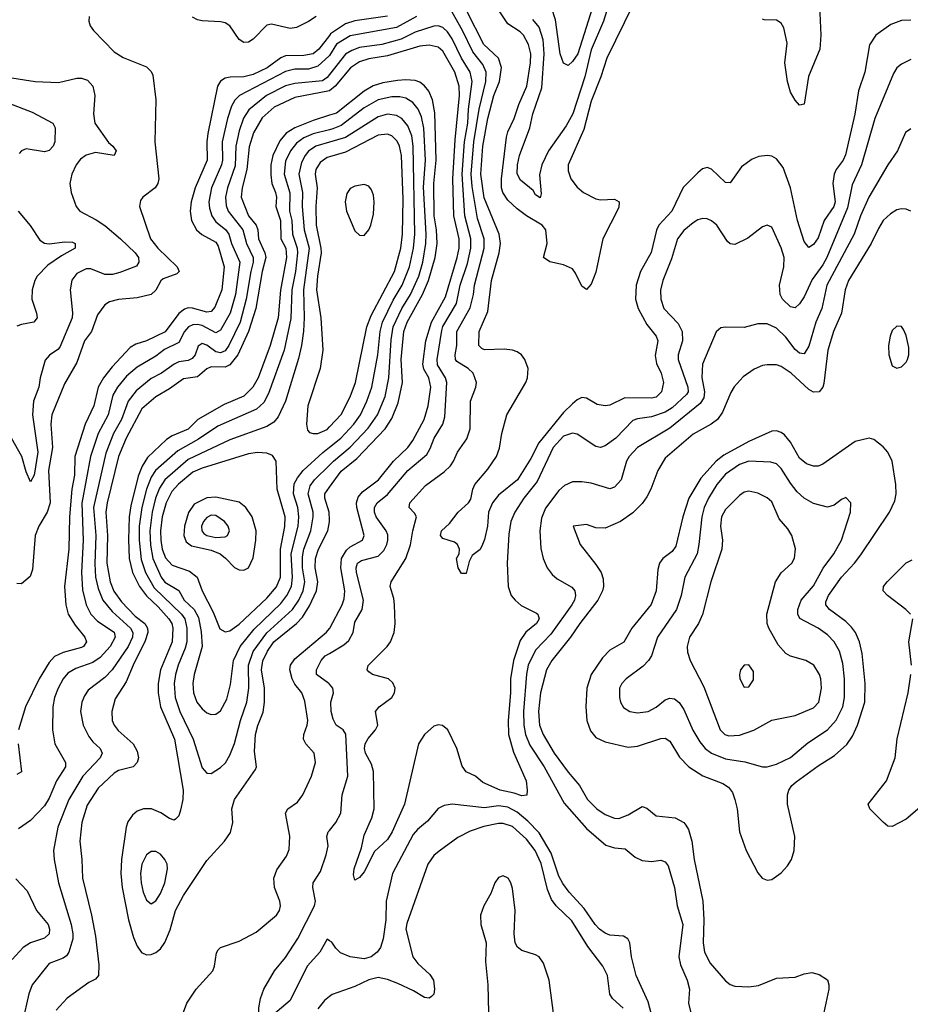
# Model space of a CAD drawing. Header units: inches. Extents: x 1649636 to 1815363, y 506543 to 641975.
# Tile 327 of 656: x 1698663 to 1702508, y 593905 to 598157. Entities that reach past the tile are written whole.
import ezdxf

# ---------------------------------------------------------------- set-up
doc = ezdxf.new("R2010")
doc.units = ezdxf.units.IN
doc.header["$MEASUREMENT"] = 0
doc.layers.add('B6599', color=7, linetype='Continuous')
doc.layers.add('B7509', color=7, linetype='Continuous')

msp = doc.modelspace()

# ---------------------------------------------------------------- linework, layer by layer
at = {"layer": 'B6599', "color": 5}
for points, elevation in [([(1698962.3, 598170), (1698961.1, 598150), (1698967, 598130), (1698981.3, 598110), (1699070, 598018.3), (1699110, 597993.6), (1699210, 597953.7), (1699230, 597933), (1699237.6, 597917.6), (1699250.2, 597810), (1699245.9, 597630), (1699262.7, 597470), (1699258.7, 597450), (1699247.2, 597430), (1699194.9, 597390), (1699183.8, 597376.2), (1699180.2, 597350), (1699227.3, 597210), (1699259.4, 597170), (1699343.2, 597090), (1699351.7, 597070), (1699340.5, 597059.5), (1699281.9, 597038.1), (1699271.5, 597028.5), (1699250, 596989), (1699230, 596969.9), (1699170, 596955.2), (1699090, 596949.2), (1699050, 596938), (1699030, 596925.8), (1698998.2, 596881.8), (1698973.1, 596810), (1698942.3, 596770), (1698910, 596677.2), (1698856, 596584), (1698802.1, 596450), (1698797.2, 596410), (1698804.8, 596310), (1698786.5, 596210), (1698793.6, 596070), (1698781.3, 596030), (1698745.3, 595970), (1698730.1, 595930.1), (1698718, 595782), (1698707.8, 595752.2), (1698670, 595720.5), (1698650, 595722)], 480), ([(1699942.7, 598170), (1699910, 598148.2), (1699857.1, 598122.9), (1699830, 598118.7), (1699750, 598136.7), (1699730, 598133.7), (1699670, 598072.5), (1699650, 598059.3), (1699630, 598058.8), (1699610, 598071.7), (1699570, 598129.9), (1699550, 598143.2), (1699530, 598147.9), (1699450, 598151.2), (1699430, 598155.9), (1699408.1, 598168.1)], 480), ([(1700000, 598088.9), (1699953.7, 598030), (1699930, 598008.6), (1699890, 598001.6), (1699810, 598000.6), (1699790, 597991.8), (1699731.5, 597948.5), (1699670, 597920.2), (1699630, 597909.3), (1699571, 597909), (1699550, 597904.2), (1699529.3, 597890.7), (1699516.6, 597870), (1699475, 597665), (1699471.1, 597628.9), (1699472.6, 597550), (1699420.6, 597430), (1699402.7, 597370), (1699398.2, 597330), (1699404.9, 597290), (1699425.9, 597250), (1699449.5, 597229.5), (1699510, 597196.3), (1699519.3, 597179.3), (1699544.9, 597090), (1699535, 596990), (1699504.9, 596915.1), (1699490, 596896.2), (1699470, 596893.7), (1699409, 596911), (1699390, 596912.4), (1699373.6, 596906.4), (1699350, 596887.4), (1699290.5, 596809.5), (1699210, 596770.3), (1699163.9, 596756.1), (1699139.3, 596740.7), (1699061.6, 596658.4), (1699024.9, 596610), (1699002.2, 596570), (1698983.4, 596490), (1698945.5, 596410), (1698900.9, 596270), (1698899.3, 596190), (1698887.2, 596130), (1698878.1, 596010), (1698874.6, 595870), (1698855.9, 595710), (1698861.8, 595630), (1698872.6, 595590), (1698901.9, 595541.9), (1698943.7, 595490), (1698951.6, 595470), (1698937.8, 595450), (1698930, 595446), (1698850, 595424.2), (1698813.2, 595406.8), (1698790, 595381.7), (1698746.9, 595310), (1698687.8, 595190), (1698657, 595090)], 520), ([(1700000, 598001.7), (1699999.4, 598000.6), (1699950, 597955.8), (1699910, 597942.8), (1699850, 597942.4), (1699810, 597933.2), (1699611.5, 597830), (1699590.9, 597809.1), (1699577.1, 597782.9), (1699559.2, 597730), (1699536.5, 597630), (1699538.1, 597550), (1699534.5, 597530), (1699491.5, 597430), (1699479.7, 597370), (1699482.2, 597342.2), (1699492.7, 597310), (1699510, 597284), (1699551.1, 597251.1), (1699566.1, 597230), (1699577.1, 597190), (1699612.5, 597110), (1699594.5, 596970), (1699572, 596890), (1699530, 596816.3), (1699510, 596804.4), (1699450, 596836.8), (1699430, 596841.2), (1699410, 596839.5), (1699391.7, 596830), (1699374.4, 596810), (1699350, 596762.4), (1699287.2, 596732.8), (1699250, 596704.3), (1699170, 596655.8), (1699123.2, 596616.8), (1699085.2, 596570), (1699065.1, 596534.9), (1699044.7, 596450), (1699000.9, 596370), (1698968.2, 596270), (1698930.3, 596069.7), (1698936.8, 595910), (1698930.1, 595770.1), (1698934.4, 595694.4), (1698949.3, 595630), (1698969.6, 595590), (1698999.2, 595559.2), (1699070, 595512.5), (1699074.5, 595490), (1699052.8, 595450), (1699010, 595402.9), (1698978.4, 595381.6), (1698904.4, 595355.6), (1698870, 595335.5), (1698850, 595310.7), (1698828.4, 595270), (1698813.6, 595230), (1698805.9, 595190), (1698804.2, 595090), (1698814.5, 595030), (1698861, 594950), (1698859.8, 594930), (1698821.4, 594870), (1698790, 594795.3), (1698770, 594761.9), (1698710, 594698.4), (1698657.1, 594662.9)], 540), ([(1698610, 597908.7), (1698730, 597889.4), (1698830, 597885.8), (1698910, 597904.5), (1698930, 597904.5), (1698955.1, 597895.1), (1698979, 597870), (1698987.1, 597830), (1698980.8, 597750), (1698987.2, 597710), (1699046.2, 597626.2), (1699065.2, 597610), (1699079, 597590), (1699070, 597569.8), (1698990, 597582.8), (1698950, 597572), (1698925.6, 597554.4), (1698906, 597530), (1698887.5, 597490), (1698878.9, 597450), (1698884.4, 597410), (1698906.3, 597350), (1698922, 597330), (1698993, 597293), (1699030, 597267.6), (1699097.6, 597210), (1699161.1, 597150), (1699176, 597130), (1699177.1, 597110), (1699166.9, 597093.1), (1699095.2, 597064.8), (1699063.4, 597056.6), (1699030, 597055.8), (1698970, 597081.1), (1698950, 597080.5), (1698910, 597060.3), (1698887.4, 597032.6), (1698880.6, 596990), (1698890.8, 596890.8), (1698888.6, 596870), (1698836.7, 596743.3), (1698827.9, 596732.1), (1698791.3, 596708.7), (1698773, 596687), (1698750.8, 596610), (1698745.1, 596570), (1698722.1, 596510), (1698717.4, 596450), (1698740.5, 596290), (1698724.9, 596190), (1698710, 596160.7), (1698690, 596205.1), (1698671.4, 596270), (1698627, 596350)], 460), ([(1700000, 597919.4), (1699990, 597906.7), (1699970, 597893.1), (1699850, 597881.9), (1699810, 597871.2), (1699728, 597830), (1699651.8, 597768.2), (1699628.6, 597731.4), (1699610, 597676.8), (1699595.3, 597610), (1699593.6, 597526.4), (1699560.1, 597430), (1699551.7, 597390), (1699554.1, 597354.1), (1699563.4, 597330), (1699626.6, 597250), (1699642.1, 597190), (1699670.3, 597130), (1699670.6, 597110), (1699660.1, 597070), (1699640.9, 596950), (1699614.3, 596850), (1699565.6, 596750), (1699550, 596727.2), (1699530, 596718.6), (1699510, 596722.2), (1699470, 596750.8), (1699450, 596759.2), (1699433.3, 596746.7), (1699419.9, 596710), (1699406.8, 596693.2), (1699390, 596685.6), (1699350, 596679.1), (1699330, 596669.5), (1699275, 596630), (1699230, 596607.1), (1699165.5, 596554.5), (1699131.1, 596508.9), (1699101.6, 596430), (1699068.1, 596370), (1699034.5, 596285.5), (1698981.9, 596050), (1698992.1, 595930), (1698987.6, 595807.6), (1698990.6, 595750), (1699000.8, 595700.8), (1699022.1, 595650), (1699061.5, 595601.5), (1699141.2, 595530), (1699150.5, 595510), (1699149.4, 595490), (1699131.1, 595450), (1699061.8, 595350), (1699030, 595316.6), (1698959, 595261), (1698942.2, 595237.8), (1698930.8, 595210), (1698925.9, 595170), (1698936.6, 595110), (1698961.1, 595061.1), (1698978.3, 595038.3), (1699010.2, 595010), (1699018.6, 594990), (1699010.1, 594970), (1698935.5, 594890), (1698874.2, 594790), (1698827.9, 594670), (1698808.7, 594570), (1698810.9, 594530), (1698830.7, 594430), (1698885.5, 594250), (1698892.8, 594210), (1698891.8, 594188.2), (1698875.3, 594130), (1698864.9, 594115.1), (1698850, 594103.9), (1698790, 594081.5), (1698716.5, 593990), (1698702.2, 593950), (1698675.3, 593830)], 560), ([(1700000, 597850), (1699850, 597821.1), (1699761.5, 597778.5), (1699710, 597732.5), (1699671.7, 597668.3), (1699652.8, 597607.2), (1699643.7, 597510), (1699622.9, 597430), (1699618.4, 597390), (1699651.1, 597310), (1699684.3, 597270), (1699690.6, 597250), (1699693.2, 597210), (1699721.1, 597150), (1699725.8, 597130), (1699710, 597070), (1699681.6, 596910), (1699650, 596810), (1699605, 596710), (1699570, 596666), (1699550, 596656.6), (1699490, 596657.8), (1699470, 596649), (1699430, 596614.1), (1699370, 596605.6), (1699310, 596563.1), (1699250, 596528.1), (1699190, 596476), (1699123, 596350), (1699089.4, 596270.6), (1699039.9, 596070), (1699035.3, 596030), (1699041.2, 595930), (1699039.5, 595810), (1699052.6, 595730), (1699069.6, 595689.6), (1699102.8, 595642.8), (1699161.4, 595581.4), (1699202.3, 595550), (1699214, 595530), (1699215.6, 595510), (1699205.1, 595474.9), (1699152.1, 595370), (1699121.9, 595298.1), (1699075.5, 595224.5), (1699060.8, 595170), (1699061.9, 595130), (1699070.2, 595110), (1699088.1, 595088.1), (1699152.1, 595030), (1699170, 594998), (1699175, 594970), (1699170.1, 594949.9), (1699152.6, 594930), (1699090, 594914.3), (1699070, 594903.4), (1699001.3, 594838.7), (1698954.7, 594765.3), (1698931, 594690), (1698922.1, 594610), (1698931.5, 594530), (1698934.3, 594450), (1698973.4, 594290), (1698990, 594199.1), (1699005, 594075), (1699002.3, 594030), (1698990, 594014.2), (1698960.7, 593999.3), (1698867.8, 593932.2), (1698820.3, 593879.7)], 580), ([(1698615.9, 597795.9), (1698716.9, 597756.9), (1698805.5, 597710), (1698816.5, 597690), (1698814.6, 597630), (1698807.4, 597610), (1698790, 597591.2), (1698770, 597586.5), (1698690, 597598.8), (1698670, 597591.1), (1698660.9, 597579.1)], 440), ([(1700000, 597743.9), (1699930, 597721.3), (1699850.5, 597689.5), (1699813.7, 597666.3), (1699785.9, 597634.1), (1699755.3, 597570), (1699747.5, 597530), (1699746.6, 597486.6), (1699750.7, 597450), (1699767.7, 597410), (1699771.4, 597390), (1699768.5, 597350), (1699788.8, 597290), (1699790.6, 597210), (1699811, 597170), (1699814.3, 597130), (1699788.4, 596988.4), (1699778.3, 596870), (1699743.9, 596750), (1699691.8, 596610), (1699669.6, 596570), (1699630, 596530.9), (1699545.1, 596494.9), (1699432.1, 596430), (1699390, 596388.7), (1699320.3, 596359.7), (1699296.2, 596343.8), (1699214.4, 596265.6), (1699191.5, 596228.5), (1699174.9, 596185.1), (1699143.1, 596056.9), (1699136, 596010), (1699131.8, 595911.8), (1699136, 595830), (1699149.8, 595770), (1699180.2, 595710), (1699210, 595669), (1699261.2, 595621.2), (1699306.1, 595570), (1699319.6, 595550), (1699324.5, 595530), (1699321.5, 595470), (1699271, 595350), (1699260.1, 595290), (1699260.1, 595250), (1699271.2, 595190), (1699330.8, 595050), (1699368.6, 594830), (1699366.9, 594790), (1699357, 594743), (1699350, 594719.6), (1699335.8, 594704.2), (1699330, 594701), (1699310, 594707.1), (1699272.6, 594732.6), (1699231.3, 594750), (1699197.3, 594750), (1699170, 594739.2), (1699150, 594722.3), (1699130, 594693.5), (1699122.5, 594670), (1699101.7, 594530), (1699099, 594470), (1699104.5, 594410), (1699132.2, 594270), (1699153.4, 594193.4), (1699170, 594155.6), (1699189.1, 594129.1), (1699210, 594118.9), (1699230, 594120.6), (1699250, 594129.4), (1699270, 594144.4), (1699290, 594172.1), (1699312.6, 594227.4), (1699335.4, 594310), (1699370, 594375.6), (1699470, 594526.7), (1699546.8, 594610), (1699572.3, 594647.7), (1699582.3, 594690), (1699578.8, 594750), (1699589.9, 594790), (1699681, 594919), (1699684.8, 594930), (1699677, 594997), (1699680.3, 595070), (1699690.3, 595109.7), (1699713.3, 595166.7), (1699719.7, 595210), (1699719.3, 595270), (1699707.1, 595350), (1699712.1, 595387.9), (1699732.3, 595430), (1699759.3, 595470), (1699858.1, 595550), (1699883.3, 595576.7), (1699914, 595626), (1699944.4, 595690), (1699949.9, 595730), (1699938.3, 595790), (1699939.1, 595830), (1699952.7, 595870), (1699993.6, 595950), (1700000, 595988.4)], 620), ([(1700000, 597681.8), (1699930, 597663.8), (1699890, 597647.2), (1699857.1, 597622.9), (1699831.3, 597590), (1699810, 597545.7), (1699804.1, 597490), (1699829.3, 597409.3), (1699827.9, 597330), (1699837.8, 597290), (1699840.4, 597230), (1699860.8, 597170), (1699862.4, 597150), (1699852.8, 597070), (1699837.1, 596990), (1699833.1, 596866.9), (1699804, 596730), (1699737, 596543), (1699716.1, 596503.9), (1699685.2, 596474.8), (1699518, 596402), (1699434.3, 596345.7), (1699345.3, 596294.7), (1699249.2, 596210.8), (1699230, 596182), (1699210, 596129), (1699190, 596050), (1699178.9, 595970), (1699178, 595910), (1699186.5, 595826.5), (1699205.3, 595770), (1699243, 595703), (1699361.4, 595590), (1699375.8, 595570), (1699384.5, 595530), (1699383.6, 595470), (1699377.5, 595442.5), (1699346.9, 595370), (1699335.2, 595330), (1699330.1, 595289.9), (1699334.2, 595230), (1699353.5, 595170), (1699412.2, 595050), (1699450, 594926.4), (1699470, 594903.7), (1699490, 594901.7), (1699530, 594927.3), (1699551.6, 594948.4), (1699570, 594980.3), (1699590, 595031.6), (1699615.6, 595130), (1699643.6, 595210), (1699651.4, 595270), (1699650.2, 595370), (1699670.8, 595429.2), (1699730, 595509.4), (1699840.1, 595610), (1699867.1, 595650), (1699886.4, 595690), (1699893.9, 595730), (1699883.1, 595790), (1699883, 595837), (1699889.8, 595870.2), (1699919.3, 595950), (1699930.3, 596010), (1699929.3, 596030), (1699908.3, 596110), (1699916.7, 596143.3), (1699935.4, 596170), (1700000, 596232.8)], 640), ([(1700000, 597627.2), (1699941.7, 597610), (1699910, 597588.5), (1699894.7, 597570), (1699879.7, 597540.3), (1699868.1, 597490), (1699883.9, 597410), (1699882.6, 597350), (1699891.2, 597250), (1699913, 597170), (1699887.7, 596990), (1699891.4, 596870), (1699887.8, 596812.2), (1699879.9, 596750), (1699866.6, 596693.4), (1699810.1, 596509.9), (1699778.8, 596441.2), (1699760.6, 596419.4), (1699730, 596399.6), (1699570, 596343), (1699390, 596257.4), (1699290, 596169.5), (1699266.1, 596133.9), (1699249.6, 596090.4), (1699234.8, 596030), (1699224.8, 595950), (1699227.9, 595887.9), (1699237.8, 595830), (1699272.9, 595750), (1699290, 595728.4), (1699350, 595692.2), (1699372.7, 595650), (1699415.5, 595610), (1699435.2, 595575.2), (1699446.7, 595513.3), (1699450.9, 595450), (1699416.6, 595330), (1699410.1, 595290), (1699413, 595250), (1699427.7, 595210), (1699450, 595180.7), (1699470, 595164.5), (1699490, 595155.9), (1699510, 595158.2), (1699530, 595172.4), (1699557.6, 595222.4), (1699573.2, 595286.8), (1699585.9, 595390), (1699614.7, 595450), (1699674.9, 595525.1), (1699790, 595636.6), (1699815.4, 595670), (1699835.6, 595710), (1699840.3, 595750), (1699834.3, 595850), (1699864.6, 595970), (1699868.5, 596010), (1699863, 596050), (1699844.2, 596110), (1699848.1, 596151.9), (1699861.5, 596178.5), (1699886.2, 596210), (1699971.5, 596288.5), (1700000, 596311)], 660), ([(1700000, 597564.9), (1699990, 597562.1), (1699959.6, 597540.4), (1699941.7, 597510), (1699939, 597490), (1699947, 597430), (1699940.8, 597350), (1699942.9, 597270), (1699963.3, 597170), (1699963.6, 597150), (1699948.3, 597050), (1699944.2, 596990), (1699963.4, 596870), (1699972.1, 596730), (1699959.2, 596650), (1699907.3, 596490), (1699900.2, 596410), (1699905, 596385), (1699914.5, 596374.5), (1699930, 596370.2), (1699950.2, 596370.2), (1699990, 596387.3), (1700000, 596398.1)], 680), ([(1698655.5, 597330), (1698707.8, 597267.8), (1698750, 597204.1), (1698770, 597191.6), (1698790, 597189), (1698857.6, 597197.6), (1698890, 597195.8), (1698902, 597190), (1698902, 597170), (1698842.8, 597137.2), (1698783.9, 597096.1), (1698738.6, 597050), (1698728.2, 597030), (1698717.1, 596990), (1698715, 596950), (1698735.3, 596890), (1698737.5, 596870), (1698723.8, 596850), (1698670, 596841.2), (1698650, 596833.3)], 440), ([(1700000, 595995), (1699998.1, 596030), (1699979.4, 596090), (1699979.9, 596110), (1700000, 596138)], 620), ([(1699346.3, 593810), (1699384.2, 593910), (1699424.2, 593970), (1699496.8, 594050), (1699504.2, 594070), (1699512.2, 594127.8), (1699520, 594140), (1699530, 594150.2), (1699610, 594178), (1699683.1, 594216.9), (1699771.2, 594290), (1699784.4, 594310), (1699788.5, 594330), (1699785.3, 594350), (1699763.4, 594410), (1699760.6, 594450), (1699773.5, 594486.5), (1699815, 594545), (1699826.6, 594573.4), (1699829.3, 594630.7), (1699810.6, 594730), (1699820.3, 594750), (1699861.4, 594778.6), (1699885.5, 594810), (1699922.3, 594890), (1699939.4, 594950), (1699933.3, 594990), (1699898.7, 595030), (1699887.9, 595050), (1699889.2, 595070), (1699903.8, 595110), (1699906.2, 595130), (1699893.5, 595213.5), (1699881.1, 595250), (1699850, 595287.9), (1699839.5, 595310), (1699829.2, 595350), (1699831.3, 595370), (1699850, 595396.9), (1699987.9, 595512.1), (1700000, 595527.3)], 580), ([(1700000, 595287.2), (1699997.7, 595290), (1699943.5, 595330), (1699944.5, 595350), (1699964.4, 595390), (1699982.2, 595410), (1700000, 595420.5)], 560), ([(1698655.7, 595030), (1698670, 594908.7), (1698650, 594898)], 520), ([(1700000, 594179.9), (1699990, 594186.3), (1699958, 594130), (1699903.5, 594070), (1699830, 593921.5), (1699710, 593819.3), (1699696.2, 593836.2), (1699694.7, 593890), (1699702.6, 593930), (1699717.4, 593970), (1699762.8, 594050), (1699810, 594107.7), (1699864, 594190), (1699935.9, 594330), (1699939.6, 594350), (1699928.2, 594410), (1699929.8, 594430), (1699961.2, 594478.8), (1699986.4, 594550), (1699994.8, 594590), (1699988.7, 594630), (1699994.8, 594650), (1700000, 594656.2)], 560), ([(1698646.5, 594446.5), (1698695.2, 594395.2), (1698734.8, 594310), (1698785.7, 594250), (1698792, 594230), (1698790.1, 594210), (1698769.2, 594190.8), (1698710, 594170.7), (1698677.2, 594150), (1698630, 594099)], 540), ([(1700000, 593938.6), (1699978.2, 593921.8), (1699950, 593886.4)], 580)]:
    msp.add_lwpolyline(points, dxfattribs=dict(at, elevation=elevation))
for points, elevation in [([(1699690, 596287.3), (1699650, 596281.7), (1699450, 596220.8), (1699410, 596202.8), (1699348.4, 596151.6), (1699320.2, 596119.8), (1699294.5, 596070), (1699277.9, 596010), (1699270.9, 595950), (1699271.4, 595910), (1699278.2, 595870), (1699292.4, 595832.4), (1699321.2, 595801.2), (1699395.3, 595775.3), (1699428.4, 595750), (1699450.1, 595690), (1699498.1, 595598.1), (1699527.1, 595527.1), (1699550, 595513.1), (1699570, 595518.3), (1699610, 595547.2), (1699730, 595658.7), (1699771.7, 595708.3), (1699788.4, 595750), (1699788.7, 595870), (1699808, 595968), (1699809.3, 596010), (1699773.6, 596130), (1699770.6, 596250.6), (1699754.8, 596274.8), (1699730, 596284.9)], 680), ([(1699510, 596095.5), (1699470, 596091.7), (1699415.7, 596064.3), (1699391.4, 596028.6), (1699373.6, 595970), (1699371.8, 595930), (1699382, 595902), (1699404.8, 595884.8), (1699490, 595865.6), (1699527.5, 595850), (1699551.9, 595831.9), (1699590, 595791.7), (1699610, 595780.9), (1699630, 595779.8), (1699650, 595789.4), (1699670, 595833.4), (1699682.3, 595910), (1699683.9, 595950), (1699666.7, 596010), (1699638.3, 596050), (1699610, 596072.9)], 720), ([(1699490, 596017.7), (1699470, 596007.8), (1699455.7, 595990), (1699448.3, 595970), (1699449.6, 595950), (1699458.4, 595938.4), (1699470, 595928.9), (1699510, 595920.3), (1699550, 595924.2), (1699559.4, 595930), (1699567.8, 595950), (1699562.1, 595970), (1699546.3, 595990), (1699510, 596016.1)], 740), ([(1699250, 594565.3), (1699230, 594565.3), (1699209.6, 594550.4), (1699190.2, 594510), (1699184.4, 594470), (1699186.8, 594430), (1699196.3, 594390), (1699210, 594355.3), (1699230, 594338.7), (1699250, 594351.6), (1699270, 594384), (1699289.9, 594430), (1699300.8, 594490), (1699298.7, 594510), (1699290, 594531), (1699270, 594553.1)], 640)]:
    msp.add_lwpolyline(points, close=True, dxfattribs=dict(at, elevation=elevation))
at = {"layer": 'B7509', "color": 5}
for points, elevation in [([(1701244.9, 598350), (1701183.4, 598150), (1701130, 598026.8), (1701102.1, 597910), (1701050.3, 597749.7), (1701022.3, 597697.7), (1700946.1, 597590), (1700916.8, 597530), (1700907.2, 597487.2), (1700914.6, 597405.4), (1700910, 597387.8), (1700890, 597400.9), (1700879.8, 597419.8), (1700824.3, 597464.3), (1700811.1, 597491.1), (1700812.3, 597530), (1700820.3, 597570), (1700865.7, 597690), (1700878.1, 597750), (1700916.8, 597863.2), (1700926.7, 598010), (1700922, 598070), (1700904.8, 598124.8), (1700878.2, 598158.2)], 460), ([(1701310, 598218.9), (1701197.7, 597990), (1701172.3, 597910), (1701130, 597805.3), (1701097.7, 597682.3), (1701030.2, 597530), (1701030, 597504), (1701042.7, 597470), (1701070, 597433.8), (1701097.2, 597410), (1701150, 597383.2), (1701170, 597379.4), (1701230, 597381.5), (1701251.2, 597370), (1701250, 597346), (1701180.7, 597210), (1701150, 597066), (1701130, 597014.5), (1701110, 596992), (1701090, 597005.6), (1701062.8, 597062.8), (1701050, 597080.4), (1701010, 597098.4), (1700950.9, 597110.9), (1700923.6, 597130), (1700940.2, 597190), (1700934.5, 597250), (1700918.3, 597270), (1700850, 597309.5), (1700810, 597339.9), (1700770, 597377.8), (1700748.3, 597410), (1700742.4, 597430), (1700742.3, 597470), (1700764.8, 597650), (1700770, 597671.8), (1700797.4, 597730), (1700817.1, 597790), (1700851.9, 597870), (1700868.1, 597970), (1700869.3, 598010), (1700859.6, 598050), (1700837.6, 598090), (1700823.8, 598103.8), (1700770, 598138.3), (1700697, 598250)], 480), ([(1701144, 598236), (1701072, 598010), (1701050, 597976.5), (1701030, 597958.9), (1701010, 597969.6), (1700995.8, 598010), (1700976.3, 598156.3), (1700958.4, 598210)], 440), ([(1702113.9, 598250), (1702122, 598090), (1702117.7, 598030), (1702068.5, 597911.5), (1702050, 597792.3), (1702030, 597788.3), (1702010, 597808.7), (1701990, 597844.4), (1701978, 597890), (1701965.9, 597970), (1701975.7, 598055.7), (1701961.1, 598121.1), (1701950, 598141.6), (1701930, 598154.9), (1701876.6, 598156.6), (1701870, 598158.4)], 480), ([(1702510, 597984.4), (1702470, 597964.8), (1702450, 597948.2), (1702435, 597925), (1702354, 597730), (1702296.3, 597530), (1702256.4, 597443.6), (1702236, 597344), (1702147.4, 597130), (1702130, 597097.8), (1702084.6, 597035.4), (1702050, 596960.3), (1702030, 596929.8), (1702010, 596912.9), (1701990, 596916.5), (1701955.4, 596950), (1701945.4, 596970), (1701942.9, 597010), (1701962, 597090), (1701963, 597130), (1701950, 597171.3), (1701910, 597260.7), (1701890, 597269.6), (1701870, 597262.4), (1701806.3, 597213.7), (1701750, 597186.2), (1701730, 597188.5), (1701719.1, 597199.1), (1701672.8, 597270), (1701650, 597288.7), (1701630, 597297.2), (1701610, 597298.2), (1701590, 597292.8), (1701570, 597279.8), (1701530, 597246.6), (1701503.1, 597210), (1701476.5, 597123.5), (1701439.5, 597030), (1701429.5, 596989.5), (1701430.8, 596950), (1701443.9, 596910), (1701505, 596845), (1701523, 596810), (1701524.8, 596770), (1701505, 596710), (1701505.5, 596690), (1701547.5, 596570), (1701548.4, 596550), (1701541.8, 596538.2), (1701479.3, 596480.7), (1701450, 596461.5), (1701390, 596441.7), (1701330, 596433.7), (1701310, 596425.4), (1701237, 596350), (1701190, 596316.3), (1701170, 596309), (1701150, 596314.2), (1701070, 596367.1), (1701050, 596371.6), (1701010, 596357.8), (1700966, 596310), (1700897.2, 596162.8), (1700839.8, 596090), (1700800.1, 596030), (1700783.6, 595990), (1700774.8, 595934.8), (1700767.1, 595810), (1700771, 595710), (1700784.7, 595670), (1700801.2, 595650), (1700827.8, 595627.8), (1700894.2, 595594.2), (1700899.5, 595590), (1700904.9, 595570), (1700893.5, 595550), (1700847.5, 595512.5), (1700823.3, 595476.7), (1700794, 595390), (1700781.9, 595310), (1700781.5, 595250), (1700771.3, 595131.3), (1700773.2, 595070), (1700794.6, 594994.6), (1700848.9, 594870), (1700854.2, 594830), (1700851.6, 594808.4), (1700830, 594805.6), (1700797.5, 594817.5), (1700737.3, 594830), (1700662.6, 594862.6), (1700629.9, 594889.9), (1700590, 594908.9), (1700573.4, 594933.4), (1700549.5, 595009.5), (1700510.9, 595090.9), (1700488.4, 595108.4), (1700470, 595111.5), (1700450, 595106.1), (1700410, 595069.8), (1700384.2, 595030), (1700324.1, 594770), (1700270.1, 594649.9), (1700250, 594617.1), (1700194.9, 594565.1), (1700150, 594476.9), (1700130, 594453), (1700110, 594441.2), (1700103.9, 594463.9), (1700107.1, 594490), (1700138.6, 594581.4), (1700150, 594634.9), (1700183.2, 594710), (1700193.7, 594750), (1700190.6, 594910), (1700181.5, 594941.5), (1700155.8, 594990), (1700151.5, 595010), (1700154.3, 595030), (1700166.8, 595053.2), (1700199.4, 595090), (1700209.1, 595110), (1700198.5, 595170), (1700214, 595190), (1700269.7, 595230), (1700281.1, 595250), (1700283.5, 595270), (1700273.7, 595293.7), (1700255.1, 595310), (1700186, 595330), (1700170, 595340.7), (1700163.5, 595350), (1700167.8, 595367.8), (1700249.8, 595450), (1700263.5, 595470), (1700278.8, 595510), (1700283.5, 595550), (1700281.3, 595630), (1700278, 595658), (1700262.7, 595710), (1700266, 595730), (1700329.3, 595830), (1700350.3, 595889.7), (1700359.5, 595950), (1700375.2, 596010), (1700366.6, 596026.6), (1700344.5, 596050), (1700347.5, 596070), (1700414.1, 596145.9), (1700495.2, 596204.8), (1700522.3, 596230), (1700536.2, 596250), (1700552.3, 596290), (1700593.7, 596346.3), (1700607.5, 596390), (1700609.1, 596510), (1700631.6, 596570), (1700634.8, 596590), (1700620.2, 596630), (1700598.9, 596650), (1700550, 596681.3), (1700543.9, 596690), (1700542.3, 596710), (1700549.5, 596750), (1700549.9, 596810), (1700607.5, 596912.5), (1700622.6, 596970), (1700626.2, 597010), (1700667.4, 597170), (1700667.8, 597210), (1700639, 597299), (1700616.2, 597436.2), (1700612.1, 597490), (1700622.8, 597630), (1700646.1, 597770), (1700675.4, 597890), (1700677.2, 597930), (1700662.7, 597962.7), (1700618.5, 598018.5), (1700574.7, 598110), (1700530, 598189.3)], 540), ([(1702510, 598154), (1702470, 598153.6), (1702423.6, 598136.4), (1702358.5, 598090), (1702331.2, 598048.8), (1702311.1, 597930), (1702283.8, 597850), (1702268.6, 597748.6), (1702227.2, 597572.8), (1702217.8, 597550), (1702187.2, 597510), (1702178.3, 597490), (1702173.6, 597450), (1702182.8, 597370), (1702177.4, 597350), (1702135.8, 597290), (1702110, 597215.3), (1702090, 597185.6), (1702070, 597173.5), (1702050, 597198.7), (1702021.1, 597290), (1701990, 597430.9), (1701958.1, 597518.1), (1701930, 597556.3), (1701910, 597567.1), (1701890, 597570.6), (1701854.1, 597565.9), (1701825.5, 597554.5), (1701778.7, 597521.3), (1701730, 597452.8), (1701710, 597454), (1701650, 597511.1), (1701630, 597518.9), (1701610, 597512.8), (1701590, 597496), (1701527.6, 597432.4), (1701477.5, 597330), (1701421.6, 597270), (1701411.8, 597248.2), (1701388.6, 597151.4), (1701342.7, 597070), (1701324, 597010), (1701321.7, 596950), (1701332.5, 596910), (1701370, 596840.6), (1701410.1, 596790), (1701417.5, 596770), (1701406.3, 596706.3), (1701412.5, 596672.5), (1701431.4, 596630), (1701441.8, 596590), (1701432.9, 596550), (1701410, 596527), (1701390, 596523), (1701275.4, 596524.6), (1701210, 596491.8), (1701190, 596489.8), (1701155.7, 596495.7), (1701110, 596522.2), (1701090, 596524.7), (1701070, 596515.7), (1701050, 596498.3), (1701010, 596460.1), (1700904, 596330), (1700870, 596262.4), (1700811.7, 596170), (1700730, 596103.7), (1700703.8, 596070), (1700687.2, 596030), (1700682.9, 595970), (1700670, 595912.7), (1700660.3, 595890), (1700650, 595869.3), (1700616.7, 595843.3), (1700603, 595817), (1700590, 595766), (1700570, 595766), (1700555.3, 595790), (1700549.2, 595830), (1700559.3, 595850), (1700561.2, 595870), (1700553.2, 595890), (1700540.2, 595900.2), (1700490, 595917.2), (1700479.3, 595930), (1700483.7, 595950), (1700518, 595982), (1700555.1, 596030), (1700600.7, 596070), (1700610, 596086.8), (1700618.5, 596130), (1700628.2, 596150), (1700683.8, 596216.2), (1700721.4, 596270), (1700734.1, 596305.9), (1700743.9, 596370), (1700766, 596450), (1700847.3, 596590), (1700854.5, 596610), (1700857.9, 596650), (1700844.2, 596690), (1700829.1, 596709.1), (1700810, 596722), (1700790, 596729.8), (1700753.8, 596733.8), (1700670, 596731.9), (1700657.2, 596737.2), (1700645.2, 596750), (1700646.7, 596810), (1700684, 596896), (1700699.6, 597030), (1700732, 597150), (1700738.4, 597190), (1700732, 597230), (1700667.6, 597387.6), (1700653, 597490), (1700661.8, 597610), (1700683.7, 597730), (1700709.9, 597830), (1700733.6, 597890), (1700742.3, 597950), (1700730.4, 597990.4), (1700666.2, 598050), (1700593.1, 598193.1)], 520), ([(1700250, 598171.4), (1700110, 598151.7), (1700070, 598139.2), (1700004.9, 598095.1), (1700000, 598088.9)], 520), ([(1700375.4, 598170), (1700290, 598123.1), (1700090, 598086.3), (1700030, 598051.7), (1700000, 598001.7)], 540), ([(1700000, 595420.5), (1700062.7, 595457.3), (1700084.1, 595475.9), (1700102.2, 595510), (1700110, 595554.6), (1700141.2, 595610), (1700146.7, 595650), (1700116.6, 595770), (1700115.2, 595790), (1700121.6, 595810), (1700138.4, 595821.6), (1700210, 595839.8), (1700234.9, 595865.1), (1700247.3, 595890), (1700252.5, 595910), (1700251.7, 595931.7), (1700245.2, 595950), (1700202.1, 596010), (1700194.7, 596030), (1700194.3, 596050), (1700206.7, 596070), (1700250, 596107), (1700338.1, 596210), (1700420.3, 596279.7), (1700435.2, 596304.8), (1700452.1, 596350), (1700489.4, 596410), (1700497.6, 596442.4), (1700506.7, 596590), (1700501.2, 596610), (1700466.7, 596666.7), (1700464.7, 596690), (1700484.8, 596815.2), (1700490, 596831.3), (1700548.4, 596931.6), (1700563.8, 597010), (1700596, 597104), (1700609.7, 597170), (1700610.8, 597210), (1700584.4, 597310), (1700573, 597490), (1700583, 597630), (1700597.7, 597710), (1700601, 597770), (1700616.8, 597890), (1700607.6, 597930), (1700570.4, 597990.4), (1700530, 598074.1), (1700510, 598104.3), (1700490, 598122.9), (1700470, 598129.9), (1700450, 598129.1), (1700370, 598103), (1700310, 598072.4), (1700226, 598050), (1700130, 598036), (1700096.4, 598023.6), (1700070, 598008.4), (1700000, 597919.4)], 560), ([(1700000, 595527.3), (1700002.2, 595530), (1700055.1, 595630), (1700063.4, 595656.6), (1700066.5, 595690), (1700049.4, 595790), (1700052.2, 595830), (1700073.8, 595866.2), (1700090, 595880.6), (1700142.7, 595910), (1700149.4, 595930), (1700118.1, 596050), (1700117.2, 596070), (1700124.3, 596095.7), (1700142.6, 596117.4), (1700211.4, 596170), (1700276.6, 596250), (1700338.1, 596310), (1700360, 596340), (1700408.9, 596430), (1700426.8, 596490), (1700437.1, 596570), (1700429.3, 596610), (1700408.1, 596648.1), (1700403.8, 596670), (1700415.6, 596770), (1700440.9, 596850), (1700500.6, 596959.4), (1700551.9, 597130), (1700560.1, 597170), (1700559.3, 597210), (1700536.7, 597310), (1700532.9, 597470), (1700542.7, 597637.3), (1700561, 597830), (1700560.2, 597870), (1700541.6, 597930), (1700490, 598021.1), (1700470, 598038.7), (1700430, 598047.1), (1700390, 598043.1), (1700250, 598001.1), (1700170, 597987.6), (1700130, 597974.7), (1700091.5, 597948.5), (1700024.6, 597870), (1700000, 597850)], 580), ([(1700000, 596138), (1700050, 596207.8), (1700117.9, 596262.1), (1700240.9, 596390), (1700270, 596435), (1700297.3, 596502.7), (1700314.9, 596590), (1700309.7, 596690), (1700321.1, 596810), (1700335.8, 596850), (1700401.3, 596970), (1700428.3, 597030), (1700455.7, 597130), (1700464.7, 597190), (1700462.3, 597250), (1700452.5, 597310), (1700450.4, 597450), (1700461, 597550), (1700454.8, 597754.8), (1700444.6, 597810), (1700428.5, 597848.5), (1700410, 597871.6), (1700390, 597886.7), (1700370, 597894.6), (1700330, 597897.7), (1700294, 597894), (1700230, 597883.4), (1700188.9, 597871.1), (1700150, 597848.4), (1700030, 597753.6), (1700000, 597743.9)], 620), ([(1700000, 596232.8), (1700017.7, 596250), (1700090, 596310.5), (1700167.4, 596392.6), (1700207, 596450), (1700240.4, 596530), (1700256.3, 596610), (1700266.3, 596773.7), (1700274.9, 596830), (1700311.9, 596910), (1700350.5, 596970), (1700385.7, 597050), (1700402.9, 597110), (1700416, 597190), (1700417.4, 597230), (1700406.4, 597433.6), (1700414.4, 597550), (1700408, 597688), (1700396.8, 597736.8), (1700383, 597770), (1700359.4, 597799.4), (1700330, 597817.6), (1700303.7, 597823.7), (1700270, 597824.2), (1700210, 597811), (1700150, 597775.8), (1700050, 597699.5), (1700014.5, 597685.5), (1700000, 597681.8)], 640), ([(1700000, 596311), (1700049.1, 596350), (1700105.5, 596410), (1700133.9, 596450), (1700162.1, 596510), (1700182.9, 596570), (1700209, 596710), (1700218.3, 596810), (1700228.8, 596850), (1700274.6, 596945.4), (1700313.5, 597010), (1700345.6, 597090), (1700362.3, 597170), (1700368.2, 597230), (1700362.1, 597610), (1700355.6, 597655.6), (1700338.8, 597698.8), (1700313, 597730), (1700290, 597742.8), (1700250, 597748.4), (1700210, 597737.8), (1700070, 597647.8), (1700000, 597627.2)], 660), ([(1702510, 597686), (1702487.4, 597670), (1702452.1, 597590), (1702410.9, 597530), (1702328.1, 597390), (1702293.1, 597310), (1702264.9, 597230), (1702148, 597010), (1702126, 596910), (1702099.4, 596850), (1702070, 596747.3), (1702050, 596714.2), (1702030, 596717), (1702010, 596733.2), (1701970, 596786.6), (1701930, 596824.6), (1701890, 596843.1), (1701850, 596843.5), (1701790, 596828), (1701710.3, 596829.7), (1701690, 596825.6), (1701670, 596809.4), (1701610.1, 596670), (1701607.7, 596612.3), (1701619.5, 596550), (1701615.6, 596524.4), (1701600.2, 596499.8), (1701470, 596393.2), (1701330, 596309.8), (1701294.3, 596270), (1701282.7, 596250), (1701259.8, 596170), (1701230, 596137.7), (1701210, 596130.7), (1701130, 596155.6), (1701090, 596161.6), (1701050, 596160.9), (1701014.9, 596145.1), (1700990, 596124.5), (1700933, 596047), (1700916, 596004), (1700908.8, 595950), (1700912.8, 595872.8), (1700922.7, 595830), (1700939.7, 595790), (1700960.9, 595760.9), (1700982.9, 595742.9), (1701047, 595707), (1701058.7, 595690), (1701061.8, 595670), (1701057.8, 595650), (1701047.1, 595630), (1700956, 595504), (1700890, 595434.5), (1700857.5, 595370), (1700850.1, 595330.1), (1700837.4, 595170), (1700838.6, 595110), (1700845.8, 595070), (1700864.8, 595024.8), (1700927.6, 594930), (1701013.8, 594773.8), (1701110, 594664.4), (1701192.9, 594592.9), (1701230, 594581.5), (1701276.5, 594576.5), (1701320.3, 594540.3), (1701350, 594525.5), (1701390, 594522), (1701430, 594527.9), (1701450, 594521.1), (1701462.9, 594502.9), (1701489.5, 594410), (1701501.5, 594330), (1701526.1, 594250), (1701508.6, 594110), (1701515.8, 594075.8), (1701544.6, 594010), (1701554.9, 593970), (1701550.5, 593910), (1701565.8, 593845.8)], 560), ([(1700000, 596398.1), (1700050, 596452), (1700090, 596527.9), (1700112.4, 596590), (1700160.7, 596830), (1700180.7, 596879.3), (1700280.3, 597070), (1700308.2, 597170), (1700315.8, 597230), (1700318.7, 597381.3), (1700310.9, 597570.9), (1700302.7, 597610), (1700292.5, 597632.5), (1700270, 597655.5), (1700250, 597662.8), (1700210, 597657.6), (1700070, 597584.8), (1700000, 597564.9)], 680), ([(1702510.4, 597330.4), (1702490, 597338.9), (1702470, 597340.7), (1702450, 597335.5), (1702421.7, 597318.3), (1702391, 597289), (1702370, 597255.6), (1702339.3, 597190), (1702240.8, 597030), (1702227, 596990), (1702210.6, 596890), (1702175.5, 596810), (1702151.7, 596730), (1702134.8, 596585.2), (1702130, 596569.7), (1702113.6, 596550), (1702090, 596548.2), (1702070, 596559.5), (1701993.3, 596630), (1701950, 596659.5), (1701930, 596665.9), (1701890, 596666.5), (1701870, 596663.2), (1701832.9, 596647.1), (1701786, 596614), (1701747.9, 596572.1), (1701732.7, 596547.3), (1701697.4, 596462.6), (1701674.6, 596430), (1701648.2, 596410), (1701570, 596366.6), (1701450, 596263.4), (1701417, 596210), (1701387.7, 596130), (1701370, 596096.1), (1701350, 596068.1), (1701310, 596027.9), (1701256, 595990), (1701190, 595961.2), (1701150, 595963.1), (1701110, 595977.4), (1701052, 595970), (1701082, 595890), (1701150, 595804.9), (1701172.6, 595770), (1701182.4, 595742.4), (1701183.1, 595710), (1701178.7, 595690), (1701159.1, 595650), (1701081.5, 595550), (1701041.3, 595490), (1700960.1, 595390), (1700937.4, 595350), (1700910.9, 595250), (1700902.2, 595170), (1700906.9, 595110), (1700922.5, 595070), (1700969.7, 594990), (1701030, 594907.3), (1701079.3, 594850), (1701114.6, 594790), (1701153.8, 594750), (1701190, 594724.3), (1701230, 594708.9), (1701250, 594707.7), (1701290, 594722.7), (1701350, 594759.3), (1701370, 594752.2), (1701410, 594718.5), (1701492.2, 594710), (1701530, 594690.2), (1701538.9, 594678.9), (1701550, 594659.5), (1701564.4, 594610), (1701575, 594530), (1701611.3, 594350), (1701615.6, 594270), (1701613.1, 594170), (1701619.8, 594130), (1701643.3, 594083.3), (1701710, 594005.9), (1701730, 593990.9), (1701750, 593983.1), (1701810, 593980.6), (1701853, 593987), (1701930, 594018.2), (1702010, 594022.7), (1702050, 594037.4), (1702082.8, 594042.8), (1702114.4, 594034.4), (1702150.3, 594010.3), (1702156.4, 593990), (1702156.4, 593970), (1702134.4, 593870)], 580), ([(1700000, 595988.4), (1700000.3, 595990), (1700000, 595995)], 620), ([(1702508.5, 595590), (1702488.7, 595610), (1702409.8, 595670), (1702390.8, 595690), (1702392.3, 595710), (1702407.2, 595730), (1702490, 595811.3), (1702516.2, 595823.8)], 580), ([(1702512.3, 595370), (1702500.8, 595470), (1702518, 595570)], 580), ([(1702687, 594873), (1702490, 594704.7), (1702430, 594672.8), (1702410, 594675.1), (1702390, 594691.2), (1702332.6, 594750), (1702325.4, 594770), (1702405, 594870), (1702442.5, 594970), (1702451.1, 595051.1), (1702497.8, 595250), (1702510.4, 595330)], 580), ([(1700000, 594656.2), (1700028.2, 594690), (1700049.1, 594730), (1700054.9, 594810), (1700079.3, 594890), (1700071, 595071), (1700059.7, 595090), (1700028.8, 595110), (1700015.8, 595135.8), (1700006.8, 595170), (1700005.9, 595210), (1700017.7, 595250), (1700014.3, 595270), (1700000, 595287.2)], 560), ([(1701390, 593860.9), (1701376, 593916), (1701324.6, 594030), (1701304.7, 594110), (1701296.3, 594170), (1701287.9, 594187.9), (1701270, 594199.8), (1701210, 594204.1), (1701190, 594211.9), (1701165.2, 594230), (1701146.7, 594250), (1701099.5, 594319.5), (1701035, 594390), (1701007.1, 594427.1), (1700990, 594458.5), (1700957.6, 594557.6), (1700905.1, 594645.1), (1700856.7, 594696.7), (1700810, 594735.6), (1700770, 594756.3), (1700730, 594762.6), (1700670, 594753.7), (1700530, 594768.9), (1700495.9, 594764.1), (1700469.3, 594750.7), (1700423.4, 594696.6), (1700380, 594660), (1700361.5, 594638.5), (1700272.1, 594470), (1700244.8, 594350), (1700242.8, 594270), (1700232.4, 594187.6), (1700219.8, 594150), (1700206.2, 594130), (1700180.8, 594110), (1700150, 594101.9), (1700089.9, 594109.9), (1700048.2, 594128.2), (1700027.5, 594147.5), (1700010, 594173.5), (1700000, 594179.9)], 560), ([(1701268.7, 593888.7), (1701222, 593930), (1701210, 593949.7), (1701200.8, 594030), (1701180.9, 594070), (1701114.9, 594154.9), (1701045.7, 594265.7), (1700979, 594330), (1700958.3, 594358.3), (1700941, 594401), (1700913.9, 594513.9), (1700888.8, 594570), (1700850, 594618.8), (1700790, 594672.4), (1700750, 594686.2), (1700730, 594686.4), (1700666.4, 594673.6), (1700606.9, 594653.1), (1700554.7, 594625.3), (1700473, 594567), (1700450, 594547.4), (1700424.6, 594510), (1700333.6, 594253.6), (1700330.1, 594230), (1700360.6, 594110), (1700381.3, 594081.3), (1700433.9, 594033.9), (1700449, 594010), (1700454.2, 593970), (1700450, 593949.4), (1700440.6, 593939.4), (1700430, 593931.6), (1700410, 593934.7), (1700363.1, 593963.1), (1700294.9, 593994.9), (1700250, 594012.4), (1700210, 594021.2), (1700170, 594011.6), (1700110, 593982), (1700012.1, 593947.9), (1700000, 593938.6)], 580), ([(1700966.6, 593866.6), (1700948.4, 594010), (1700923.4, 594083.4), (1700904.7, 594110), (1700890, 594119.3), (1700830, 594137.3), (1700812.2, 594152.2), (1700802.4, 594170), (1700797.7, 594210), (1700801.5, 594310), (1700790, 594405.2), (1700783.2, 594430), (1700771.6, 594450), (1700750, 594460.3), (1700730, 594452.7), (1700714.5, 594430), (1700696.6, 594383.4), (1700667, 594330), (1700652.7, 594290), (1700653.7, 594250), (1700676, 594170), (1700673.7, 594090), (1700684, 593990), (1700686, 593870)], 620)]:
    msp.add_lwpolyline(points, dxfattribs=dict(at, elevation=elevation))
for points, elevation in [([(1700150, 597444.4), (1700110, 597438), (1700090, 597427.8), (1700074.4, 597405.6), (1700067.8, 597370), (1700073, 597330), (1700110, 597245.7), (1700130, 597225.7), (1700150, 597224.2), (1700170, 597248.7), (1700178.3, 597270), (1700190, 597317.3), (1700192.7, 597370), (1700190, 597399.3), (1700181.7, 597421.7), (1700170, 597437.6)], 720), ([(1702450, 596834), (1702430, 596814.5), (1702420.2, 596790), (1702414, 596750), (1702415.6, 596710), (1702430, 596662), (1702450, 596652.7), (1702470, 596657.6), (1702490, 596678.4), (1702495, 596690), (1702501.1, 596710), (1702501.7, 596741.7), (1702490, 596793.2), (1702478.4, 596818.4), (1702470, 596832)], 620), ([(1701930, 596381.1), (1701910, 596380.5), (1701810, 596336), (1701703.3, 596276.7), (1701668.9, 596251.1), (1701602.8, 596177.2), (1701551.3, 596090), (1701525, 596010), (1701496, 595884), (1701479.5, 595860.5), (1701439.3, 595830), (1701424.8, 595810), (1701417.9, 595782.1), (1701410.7, 595690), (1701388.5, 595631.5), (1701305.3, 595530), (1701270.8, 595469.2), (1701210, 595433.9), (1701179, 595401), (1701130.1, 595329.9), (1701110.8, 595270.8), (1701106.2, 595190), (1701111.8, 595130), (1701126.3, 595086.3), (1701150, 595057), (1701190, 595039.3), (1701290, 595015.9), (1701330, 595020.5), (1701430, 595053.5), (1701450, 595054.1), (1701470, 595042), (1701511.7, 594971.7), (1701550.9, 594930.9), (1701611.8, 594891.8), (1701698.6, 594858.6), (1701722.8, 594842.8), (1701739.6, 594819.6), (1701750.7, 594790), (1701759.5, 594750), (1701770.9, 594650), (1701799, 594570), (1701850, 594472.7), (1701868.7, 594450), (1701890, 594441.7), (1701910, 594444), (1701950, 594472.7), (1701977, 594503), (1701995, 594530), (1702006.6, 594570), (1702009.8, 594630.2), (1701978, 594770), (1701978.2, 594810), (1701983.6, 594830), (1701996.8, 594850), (1702014.5, 594865.5), (1702110, 594934.4), (1702180.9, 594979.1), (1702233.5, 595026.5), (1702257.4, 595062.6), (1702279.4, 595110), (1702311.3, 595210), (1702313, 595290), (1702300.3, 595420.3), (1702288.9, 595470), (1702271, 595510), (1702254.3, 595534.3), (1702230, 595557.5), (1702159.1, 595610), (1702143.6, 595630), (1702143.4, 595643.4), (1702154.1, 595670), (1702210, 595749.5), (1702267, 595810), (1702294.2, 595845.8), (1702418, 596030), (1702440.6, 596079.4), (1702446.1, 596110), (1702445.6, 596150), (1702429.2, 596250), (1702410, 596289.7), (1702390, 596312.6), (1702350, 596344.7), (1702330, 596349.7), (1702270, 596335.9), (1702130, 596237.3), (1702110, 596229.1), (1702090, 596228.4), (1702059.4, 596239.4), (1702030, 596263.2), (1701990, 596332.3), (1701964.5, 596364.5), (1701950, 596374.9)], 620), ([(1701810, 596249.9), (1701770, 596236.7), (1701710, 596194.4), (1701673.1, 596150), (1701635.9, 596090), (1701617.9, 596050), (1701607.7, 596010), (1701595.1, 595890), (1701586.8, 595850), (1701534.5, 595750), (1701519.1, 595670), (1701498.7, 595610), (1701416.1, 595490), (1701390.2, 595410), (1701377.7, 595390), (1701354.3, 595365.7), (1701280.3, 595310), (1701261.7, 595290), (1701252.9, 595270), (1701252.7, 595230), (1701256.5, 595210), (1701270, 595187), (1701297.3, 595170), (1701330, 595163.5), (1701376.2, 595170), (1701410, 595188.3), (1701450, 595220.2), (1701470, 595227.1), (1701490, 595224.7), (1701510, 595209.1), (1701530, 595178.3), (1701568.9, 595088.9), (1701598.5, 595038.5), (1701622.3, 595010), (1701649.4, 594989.4), (1701710, 594965.9), (1701792.7, 594952.7), (1701870, 594930.2), (1701890, 594931.1), (1701930, 594942.6), (1701990, 594970.8), (1702065.7, 595034.3), (1702150.3, 595089.7), (1702188.1, 595131.9), (1702216, 595190), (1702224, 595230), (1702223.5, 595310), (1702216.5, 595376.5), (1702201.3, 595430), (1702178.3, 595470), (1702150, 595499.9), (1702110, 595529.1), (1702031.1, 595571.1), (1702022.2, 595590), (1702021.9, 595610), (1702035.8, 595650), (1702090, 595712.3), (1702131.4, 595788.6), (1702177, 595850), (1702210.6, 595910), (1702249.7, 596030), (1702251.2, 596070), (1702230, 596093.3), (1702210, 596085.6), (1702179.1, 596060.9), (1702150, 596052.1), (1702090, 596067), (1702050, 596090.6), (1702018.6, 596118.6), (1701990, 596155), (1701950, 596218.8), (1701930, 596239.4), (1701905.7, 596245.7)], 640), ([(1701810, 596121.4), (1701790, 596116.1), (1701770, 596102.3), (1701710, 596042.2), (1701692.6, 596010), (1701688.7, 595970), (1701697, 595910), (1701693.3, 595870), (1701646, 595730), (1701611.2, 595588.8), (1701593.5, 595550), (1701554.5, 595490), (1701544.1, 595450), (1701546.2, 595426.2), (1701557.6, 595390), (1701616.5, 595276.5), (1701686.8, 595090), (1701707.2, 595070), (1701724.3, 595064.3), (1701770, 595067.2), (1701831.6, 595088.4), (1701910, 595132.1), (1702010, 595152.8), (1702090, 595185), (1702112.1, 595210), (1702124.3, 595270), (1702121.9, 595310), (1702116.1, 595330), (1702090.8, 595370), (1702056.2, 595390), (1701990, 595408.7), (1701970, 595420.3), (1701937.2, 595457.2), (1701896.3, 595530), (1701889.9, 595550), (1701887.9, 595590), (1701926.2, 595730), (1701950, 595768.1), (1701996.8, 595810), (1702008.3, 595831.7), (1702012.5, 595872.5), (1701995.5, 595930), (1701978.4, 595958.4), (1701942, 596002), (1701910, 596074.2), (1701890, 596092.5), (1701850, 596112.7)], 660), ([(1701810, 595371.2), (1701790, 595369.4), (1701774.9, 595350), (1701770.4, 595330), (1701772.4, 595310), (1701790, 595274), (1701810, 595276.3), (1701830, 595306.8), (1701830, 595342)], 680)]:
    msp.add_lwpolyline(points, close=True, dxfattribs=dict(at, elevation=elevation))

doc.saveas('drawing.dxf')
